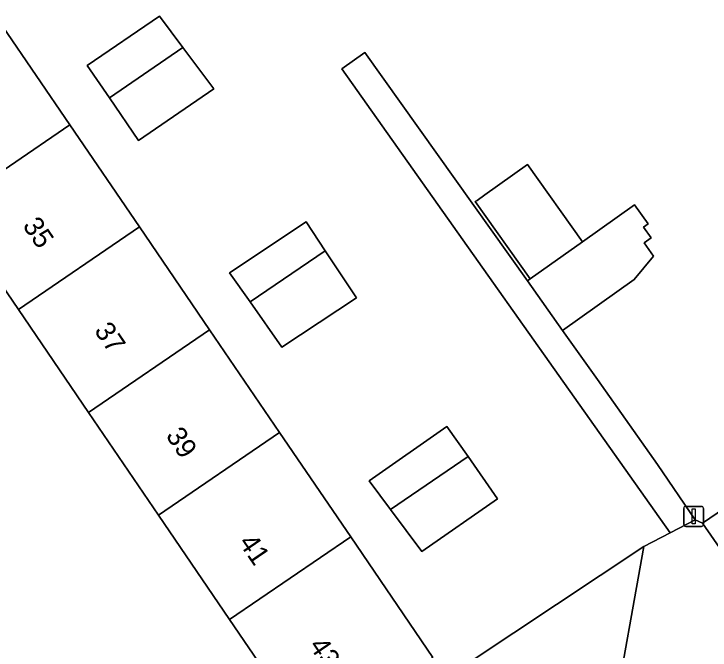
# Model space of a CAD drawing. Extents: x 157445 to 158888, y 383061 to 384688.
# Drawn here: x 158311.29 to 158346.2, y 383546.24 to 383578.12 of the extents above; entities that cross this region are included whole.
import ezdxf

# ---------------------------------------------------------------- set-up
doc = ezdxf.new("R2010")
doc.units = 0
for name, color, linetype in [('IMGEO_Erf', 7, 'Continuous'), ('IMGEO_Groenvoorziening', 7, 'Continuous'), ('IMGEO_Lichtmast', 7, 'Continuous'), ('IMGEO_Pand', 7, 'Continuous'), ('IMGEO_Pand_nummerreeks', 7, 'Continuous'), ('IMGEO_Rijbaan_lokaal_open', 7, 'Continuous'), ('IMGEO_Voetpad_open', 7, 'Continuous')]:
    doc.layers.add(name, color=color, linetype=linetype)

msp = doc.modelspace()

# ---------------------------------------------------------------- linework, layer by layer
at = {"layer": 'IMGEO_Erf'}
for points in [[(158330.367, 383544.545), (158326.236, 383541.727), (158322.107, 383547.78), (158318.545, 383553.002), (158315.03, 383558.156), (158311.516, 383563.307), (158308.027, 383568.422), (158304.653, 383573.369), (158301.139, 383578.52), (158297.591, 383583.722), (158293.982, 383589.013), (158290.337, 383594.357), (158296.41, 383598.499), (158299.227, 383594.369), (158300.055, 383593.156), (158303.664, 383587.864), (158307.212, 383582.663), (158310.726, 383577.511), (158314.099, 383572.565), (158317.588, 383567.449), (158321.102, 383562.298), (158324.617, 383557.144), (158328.18, 383551.921), (158332.308, 383545.869)], [(158317.537, 383571.786), (158316.079, 383573.916), (158314.969, 383575.538), (158318.593, 383578.011), (158319.769, 383576.433), (158321.313, 383574.362)], [(158324.733, 383561.423), (158323.139, 383563.688), (158322.108, 383565.153), (158325.947, 383567.696), (158326.902, 383566.255), (158328.465, 383563.895)], [(158331.75, 383551.174), (158330.177, 383553.282), (158329.103, 383554.722), (158333.007, 383557.45), (158334.066, 383555.935), (158335.54, 383553.826)]]:
    msp.add_lwpolyline(points, close=True, dxfattribs=at)
msp.add_lwpolyline([(158331.976, 383544.199), (158342.883, 383551.43), (158344.206, 383552.119), (158327.738, 383575.377), (158328.896, 383576.197), (158337.049, 383564.75), (158337.176, 383564.84), (158334.427, 383568.716), (158334.516, 383568.779), (158334.91, 383569.058), (158337.05, 383570.576), (158339.8, 383566.701), (158342.42, 383568.56), (158343.097, 383567.605), (158342.868, 383567.442), (158343.25, 383566.904), (158342.899, 383566.655), (158343.372, 383565.989), (158342.403, 383564.814), (158338.811, 383562.266), (158340.56, 383559.799), (158343.561, 383555.549), (158345.465, 383552.774), (158345.821, 383552.606), (158350.82, 383556.005)], dxfattribs=at)
at = {"layer": 'IMGEO_Groenvoorziening'}
msp.add_lwpolyline([(158342.883, 383551.43), (158331.976, 383544.199), (158335.613, 383539.049), (158341.323, 383542.746)], close=True, dxfattribs=at)
at = {"layer": 'IMGEO_Lichtmast'}
for p, q in [((158344.881, 383552.543), (158344.881, 383553.343)), ((158344.881, 383553.343), (158344.881, 383552.543)), ((158344.981, 383553.443), (158345.771, 383553.443)), ((158345.771, 383553.443), (158344.981, 383553.443)), ((158345.871, 383553.343), (158345.871, 383552.543)), ((158345.871, 383552.543), (158345.871, 383553.343)), ((158345.771, 383552.443), (158344.981, 383552.443)), ((158344.981, 383552.443), (158345.771, 383552.443))]:
    msp.add_line(p, q, dxfattribs=at)
msp.add_lwpolyline([(158345.301, 383553.318), (158345.451, 383553.318), (158345.451, 383552.568), (158345.301, 383552.568), (158345.301, 383553.318)], dxfattribs=at)
for centre, start, end in [((158344.981, 383553.343), 90, 180), ((158344.981, 383553.343), 90, 180), ((158345.771, 383553.343), 0, 90), ((158345.771, 383553.343), 360, 90), ((158344.981, 383552.543), 180, 270), ((158344.981, 383552.543), 180, 270), ((158345.771, 383552.543), 270, 0), ((158345.771, 383552.543), 270, 0)]:
    msp.add_arc(centre, 0.1, start, end, dxfattribs=at)
at = {"layer": 'IMGEO_Pand'}
for points in [[(158319.769, 383576.433), (158318.593, 383578.011), (158314.969, 383575.538), (158316.079, 383573.916)], [(158304.653, 383573.369), (158308.027, 383568.422), (158314.099, 383572.565), (158310.726, 383577.511)], [(158319.769, 383576.433), (158316.079, 383573.916), (158317.537, 383571.786), (158321.313, 383574.362)], [(158314.099, 383572.565), (158308.027, 383568.422), (158311.516, 383563.307), (158317.588, 383567.449)], [(158337.176, 383564.84), (158339.8, 383566.701), (158337.05, 383570.576), (158334.91, 383569.058), (158334.516, 383568.779), (158334.427, 383568.716)], [(158339.8, 383566.701), (158337.176, 383564.84), (158337.049, 383564.75), (158338.811, 383562.266), (158342.403, 383564.814), (158343.372, 383565.989), (158342.899, 383566.655), (158343.25, 383566.904), (158342.868, 383567.442), (158343.097, 383567.605), (158342.42, 383568.56)], [(158326.902, 383566.255), (158325.947, 383567.696), (158322.108, 383565.153), (158323.139, 383563.688)], [(158315.03, 383558.156), (158321.102, 383562.298), (158317.588, 383567.449), (158311.516, 383563.307)], [(158326.902, 383566.255), (158323.139, 383563.688), (158324.733, 383561.423), (158328.465, 383563.895)], [(158324.617, 383557.144), (158321.102, 383562.298), (158315.03, 383558.156), (158318.545, 383553.002)], [(158334.066, 383555.935), (158333.007, 383557.45), (158329.103, 383554.722), (158330.177, 383553.282)], [(158324.617, 383557.144), (158318.545, 383553.002), (158322.107, 383547.78), (158328.18, 383551.921)], [(158334.066, 383555.935), (158330.177, 383553.282), (158331.75, 383551.174), (158335.54, 383553.826)], [(158347.524, 383550.15), (158352.533, 383553.624), (158351.078, 383555.647), (158350.82, 383556.005), (158345.821, 383552.606)], [(158322.107, 383547.78), (158326.236, 383541.727), (158330.367, 383544.545), (158332.308, 383545.869), (158328.18, 383551.921)]]:
    msp.add_lwpolyline(points, close=True, dxfattribs=at)
at = {"layer": 'IMGEO_Rijbaan_lokaal_open'}
msp.add_lwpolyline([(158359.64, 383545.449), (158359.035, 383546.353), (158356.238, 383547.619), (158355.615, 383548.4), (158350.929, 383545.24), (158349.226, 383547.695), (158347.524, 383550.15), (158345.821, 383552.606), (158345.465, 383552.774), (158344.206, 383552.119), (158342.883, 383551.43), (158341.323, 383542.746)], dxfattribs=at)
at = {"layer": 'IMGEO_Voetpad_open'}
msp.add_lwpolyline([(158337.049, 383564.75), (158328.896, 383576.197), (158327.738, 383575.377), (158344.206, 383552.119), (158345.465, 383552.774), (158343.561, 383555.549), (158340.56, 383559.799), (158338.811, 383562.266)], close=True, dxfattribs=at)

# ---------------------------------------------------------------- texts
at = {"layer": 'IMGEO_Pand_nummerreeks'}
for s, p in [('35', (158311.697, 383567.513)), ('37', (158315.287, 383562.25)), ('39', (158318.877, 383556.987)), ('41', (158322.531, 383551.631)), ('43', (158326.057, 383546.461))]:
    msp.add_text(s, height=1, rotation=304.298, dxfattribs=at).set_placement(p)

doc.saveas('drawing.dxf')
